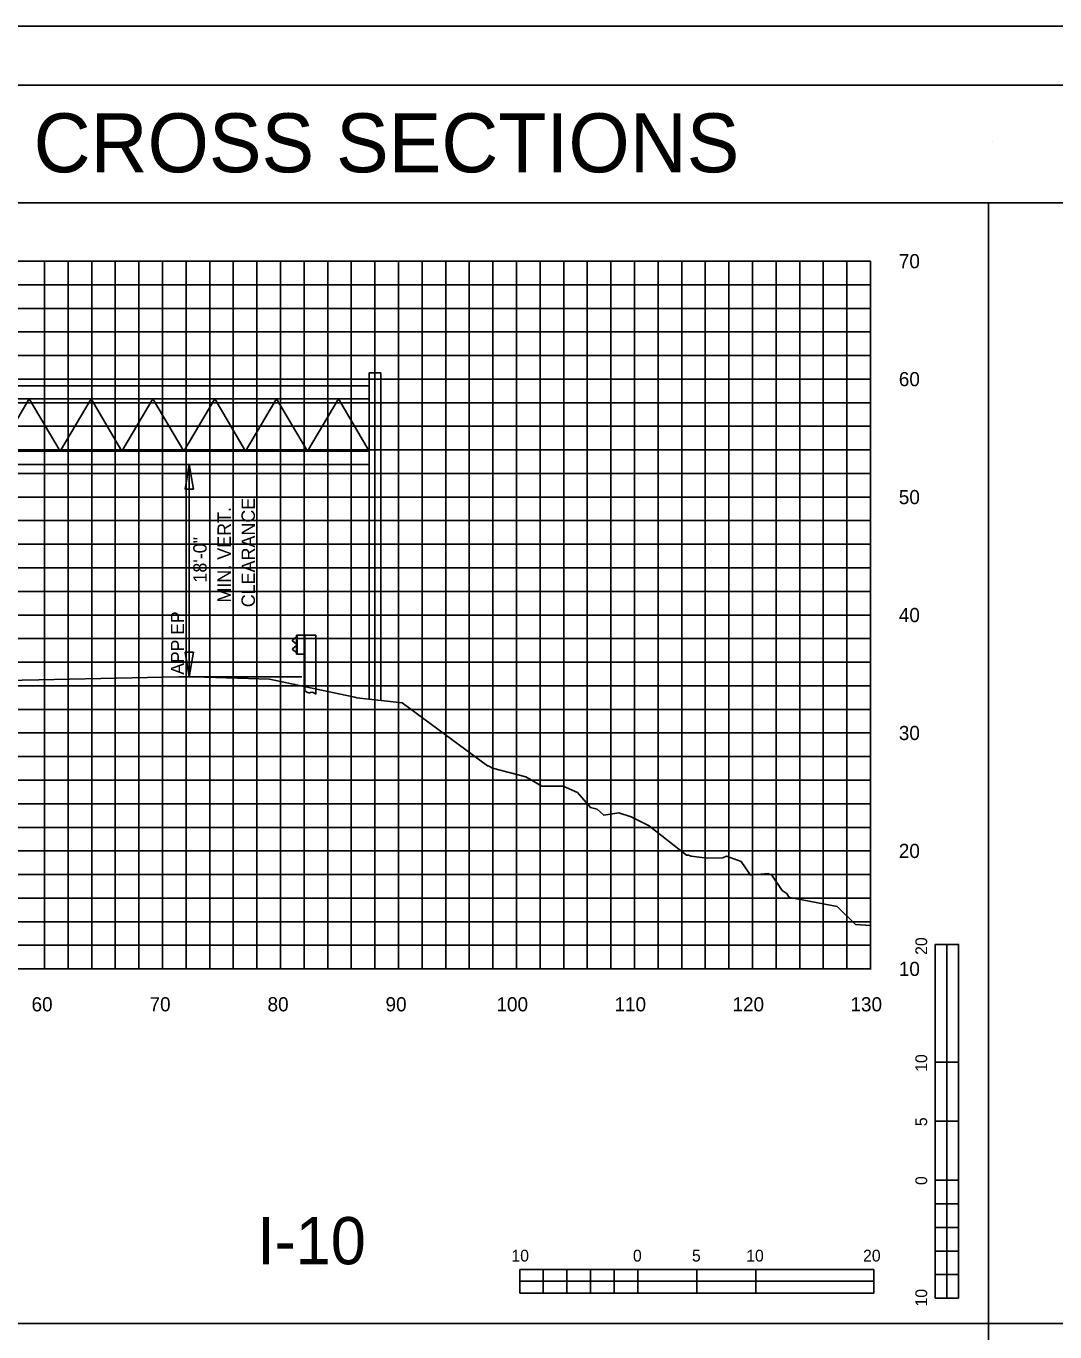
# Model space of a CAD drawing. Extents: x 1797809 to 2198143, y 249608 to 1237864.
# Drawn here: x 2194606.1 to 2194693.3, y 1237227.3 to 1237338 of the extents above; entities that cross this region are included whole.
import ezdxf

# ---------------------------------------------------------------- set-up
doc = ezdxf.new("R2010")
doc.units = 0
for name, color, linetype in [('10', 7, 'Continuous'), ('29', 7, 'Continuous'), ('3', 7, 'Continuous'), ('31', 7, 'Continuous'), ('60', 7, 'Continuous'), ('DESIGN - SHEET - Light Grid', 7, 'Continuous'), ('EPTEXT', 7, 'Continuous'), ('GSCOLORFILL', 7, 'Continuous'), ('GSDIMS', 7, 'Continuous'), ('GSSHT', 7, 'Continuous'), ('Level 1', 7, 'Continuous'), ('Level 33', 7, 'Continuous'), ('Level 45', 7, 'Continuous'), ('Level 55', 7, 'Continuous')]:
    doc.layers.add(name, color=color, linetype=linetype)

# ---------------------------------------------------------------- blocks, each defined once
blk = doc.blocks.new('SC47208')
at = {"layer": '29'}
blk.add_line((0, 0), (0, 0), dxfattribs=at)

msp = doc.modelspace()

# ---------------------------------------------------------------- linework, layer by layer
at = {"layer": '29'}
for p, q in [((2194629.05, 1237286.25), (2194628.7, 1237285.97)), ((2194628.7, 1237285.91), (2194629.05, 1237285.65)), ((2194629.05, 1237285.52), (2194628.7, 1237285.24)), ((2194629.05, 1237286.39), (2194629.05, 1237284.78)), ((2194630.69, 1237286.39), (2194629.05, 1237286.39)), ((2194629.09, 1237286.39), (2194629.09, 1237284.78)), ((2194629.7, 1237286.39), (2194629.7, 1237284.78)), ((2194629.75, 1237286.39), (2194629.75, 1237281.69)), ((2194630.69, 1237286.39), (2194630.69, 1237281.39)), ((2194628.7, 1237285.18), (2194629.05, 1237284.92)), ((2194629.75, 1237284.78), (2194629.05, 1237284.78)), ((2194629.75, 1237281.69), (2194629.91, 1237281.58)), ((2194629.91, 1237281.58), (2194630, 1237281.53)), ((2194630.15, 1237281.51), (2194630.32, 1237281.56)), ((2194630.49, 1237281.53), (2194630.69, 1237281.39)), ((2194683.16, 1237260.19), (2194683.16, 1237230.19)), ((2194685.16, 1237260.19), (2194683.16, 1237260.19)), ((2194685.16, 1237260.19), (2194685.16, 1237250.19)), ((2194685.16, 1237260.19), (2194685.16, 1237230.19)), ((2194684.16, 1237250.19), (2194683.16, 1237250.19)), ((2194685.16, 1237250.19), (2194683.16, 1237250.19)), ((2194684.16, 1237250.19), (2194684.16, 1237245.19)), ((2194685.16, 1237245.19), (2194683.16, 1237245.19)), ((2194685.16, 1237245.19), (2194684.16, 1237245.19)), ((2194685.16, 1237245.19), (2194685.16, 1237240.19)), ((2194684.16, 1237240.19), (2194683.16, 1237240.19)), ((2194685.16, 1237240.19), (2194683.16, 1237240.19)), ((2194684.16, 1237240.19), (2194684.16, 1237238.19)), ((2194685.16, 1237238.19), (2194684.16, 1237238.19)), ((2194685.16, 1237238.19), (2194685.16, 1237236.19)), ((2194684.16, 1237236.19), (2194683.16, 1237236.19)), ((2194684.16, 1237236.19), (2194684.16, 1237234.19)), ((2194685.16, 1237234.19), (2194684.16, 1237234.19)), ((2194685.16, 1237234.19), (2194685.16, 1237232.19)), ((2194677.96, 1237232.63), (2194647.96, 1237232.63)), ((2194647.96, 1237230.63), (2194647.96, 1237232.63)), ((2194649.96, 1237231.63), (2194649.96, 1237232.63)), ((2194653.96, 1237231.63), (2194653.96, 1237232.63)), ((2194657.96, 1237231.63), (2194657.96, 1237232.63)), ((2194657.96, 1237230.63), (2194657.96, 1237232.63)), ((2194662.96, 1237230.63), (2194662.96, 1237232.63)), ((2194667.96, 1237231.63), (2194667.96, 1237232.63)), ((2194667.96, 1237230.63), (2194667.96, 1237232.63)), ((2194677.96, 1237230.63), (2194677.96, 1237232.63)), ((2194649.96, 1237231.63), (2194647.96, 1237231.63)), ((2194651.96, 1237230.63), (2194651.96, 1237231.63)), ((2194653.96, 1237231.63), (2194651.96, 1237231.63)), ((2194655.96, 1237230.63), (2194655.96, 1237231.63)), ((2194657.96, 1237231.63), (2194655.96, 1237231.63)), ((2194662.96, 1237230.63), (2194662.96, 1237231.63)), ((2194667.96, 1237231.63), (2194662.96, 1237231.63)), ((2194684.16, 1237232.19), (2194683.16, 1237232.19)), ((2194684.16, 1237232.19), (2194684.16, 1237230.19)), ((2194677.96, 1237230.63), (2194647.96, 1237230.63)), ((2194651.96, 1237230.63), (2194649.96, 1237230.63)), ((2194655.96, 1237230.63), (2194653.96, 1237230.63)), ((2194662.96, 1237230.63), (2194657.96, 1237230.63)), ((2194677.96, 1237230.63), (2194667.96, 1237230.63)), ((2194685.16, 1237230.19), (2194683.16, 1237230.19))]:
    msp.add_line(p, q, dxfattribs=at)
for points in [[(2194684.16, 1237250.19), (2194684.16, 1237260.19), (2194685.16, 1237260.19), (2194685.16, 1237250.19)], [(2194683.16, 1237245.19), (2194683.16, 1237250.19), (2194684.16, 1237250.19), (2194684.16, 1237245.19)], [(2194684.16, 1237240.19), (2194684.16, 1237245.19), (2194685.16, 1237245.19), (2194685.16, 1237240.19)], [(2194683.16, 1237238.19), (2194683.16, 1237240.19), (2194684.16, 1237240.19), (2194684.16, 1237238.19)], [(2194684.16, 1237236.19), (2194684.16, 1237238.19), (2194685.16, 1237238.19), (2194685.16, 1237236.19)], [(2194683.16, 1237234.19), (2194683.16, 1237236.19), (2194684.16, 1237236.19), (2194684.16, 1237234.19)], [(2194684.16, 1237232.19), (2194684.16, 1237234.19), (2194685.16, 1237234.19), (2194685.16, 1237232.19)], [(2194647.96, 1237232.63), (2194649.96, 1237232.63), (2194649.96, 1237231.63), (2194647.96, 1237231.63)], [(2194651.96, 1237232.63), (2194653.96, 1237232.63), (2194653.96, 1237231.63), (2194651.96, 1237231.63)], [(2194655.96, 1237232.63), (2194657.96, 1237232.63), (2194657.96, 1237231.63), (2194655.96, 1237231.63)], [(2194662.96, 1237232.63), (2194667.96, 1237232.63), (2194667.96, 1237231.63), (2194662.96, 1237231.63)], [(2194649.96, 1237231.63), (2194651.96, 1237231.63), (2194651.96, 1237230.63), (2194649.96, 1237230.63)], [(2194653.96, 1237231.63), (2194655.96, 1237231.63), (2194655.96, 1237230.63), (2194653.96, 1237230.63)], [(2194657.96, 1237231.63), (2194662.96, 1237231.63), (2194662.96, 1237230.63), (2194657.96, 1237230.63)], [(2194667.96, 1237231.63), (2194677.96, 1237231.63), (2194677.96, 1237230.63), (2194667.96, 1237230.63)], [(2194683.16, 1237230.19), (2194683.16, 1237232.19), (2194684.16, 1237232.19), (2194684.16, 1237230.19)]]:
    msp.add_lwpolyline(points, close=True, dxfattribs=at)
for centre, major_axis, start_param, end_param in [((2194628.74, 1237285.94), (-0.0469, 0), 5.497787, 7.096872), ((2194628.74, 1237285.21), (-0.0469, 0), 5.497787, 7.096872), ((2194630.1, 1237281.7), (-0.196, 0), 1.064721, 1.848328), ((2194630.37, 1237281.37), (-0.196, 0), 4.106844, 4.989921)]:
    msp.add_ellipse(centre, major_axis=major_axis, ratio=0.978687, start_param=start_param, end_param=end_param, dxfattribs=at)
at = {"layer": '3'}
for p, q in [((2194687.69, 1237228.05), (2194687.69, 1237323.05)), ((2194635.2, 1237280.97), (2194635.2, 1237308.65)), ((2194636.2, 1237308.65), (2194635.2, 1237308.65)), ((2194636.2, 1237280.86), (2194636.2, 1237308.65)), ((2194619.96, 1237282.88), (2194619.96, 1237300.88)), ((2194619.96, 1237282.88), (2194619.96, 1237294.29)), ((2194537.69, 1237228.05), (2194837.69, 1237228.05)), ((2194687.69, 1237133.05), (2194687.69, 1237228.05))]:
    msp.add_line(p, q, dxfattribs=at)
at = {"layer": '60'}
for p, q in [((2194677.69, 1237258.11), (2194677.69, 1237318.11)), ((2194677.75, 1237298.11), (2194677.69, 1237298.11)), ((2194677.75, 1237288.11), (2194677.69, 1237288.11)), ((2194677.75, 1237278.11), (2194677.69, 1237278.11)), ((2194677.75, 1237268.11), (2194677.69, 1237268.11)), ((2194547.69, 1237258.11), (2194677.69, 1237258.11)), ((2194607.69, 1237258.05), (2194607.69, 1237258.11)), ((2194617.69, 1237258.05), (2194617.69, 1237258.11)), ((2194627.69, 1237258.05), (2194627.69, 1237258.11)), ((2194637.69, 1237258.05), (2194637.69, 1237258.11)), ((2194647.69, 1237258.05), (2194647.69, 1237258.11)), ((2194657.69, 1237258.05), (2194657.69, 1237258.11)), ((2194667.69, 1237258.05), (2194667.69, 1237258.11)), ((2194677.69, 1237258.05), (2194677.69, 1237258.11)), ((2194677.75, 1237258.11), (2194677.69, 1237258.11))]:
    msp.add_line(p, q, dxfattribs=at)
at = {"layer": 'DESIGN - SHEET - Light Grid'}
msp.add_lwpolyline([(2194597.32, 1237282.43), (2194607.2, 1237282.62), (2194612.47, 1237282.74), (2194619.07, 1237282.88), (2194619.96, 1237282.88), (2194620.32, 1237282.88), (2194624.97, 1237282.73), (2194626.75, 1237282.68), (2194633.7, 1237281.2), (2194633.92, 1237281.15), (2194633.98, 1237281.14), (2194634.07, 1237281.13), (2194634.15, 1237281.08), (2194637.99, 1237280.67), (2194645.24, 1237275.32), (2194645.29, 1237275.32), (2194645.4, 1237275.26), (2194645.65, 1237275.13), (2194648.47, 1237274.38), (2194649.83, 1237273.61), (2194651.63, 1237273.61), (2194652.85, 1237273.06), (2194653.95, 1237271.79), (2194654.52, 1237271.66), (2194655.1, 1237271.14), (2194656.36, 1237271.33), (2194657.42, 1237271.01), (2194658.94, 1237270.23), (2194658.96, 1237270.2), (2194662.09, 1237267.74), (2194662.28, 1237267.74), (2194662.48, 1237267.68), (2194663.85, 1237267.51), (2194665.18, 1237267.52), (2194665.48, 1237267.66), (2194666.72, 1237267.22), (2194667.51, 1237266.06), (2194667.57, 1237266.08), (2194668.11, 1237266.11), (2194669, 1237266.21), (2194669.33, 1237266.07), (2194670.2, 1237264.76), (2194670.63, 1237264.46), (2194670.7, 1237264.28), (2194670.85, 1237264.16), (2194674.87, 1237263.39), (2194676.42, 1237261.87), (2194677.69, 1237261.78)], dxfattribs=at)
at = {"layer": 'GSCOLORFILL'}
msp.add_lwpolyline([(2194525.19, 1237123.04), (2194847.69, 1237123.04), (2194847.69, 1237333.04), (2194525.19, 1237333.04)], close=True, dxfattribs=at)
at = {"layer": 'GSDIMS'}
for p, q in [((2194591.93, 1237307.54), (2194635.2, 1237307.54)), ((2194591.93, 1237306.43), (2194635.2, 1237306.43)), ((2194606.39, 1237306.43), (2194603.77, 1237301.99)), ((2194606.39, 1237306.43), (2194609.01, 1237301.99)), ((2194611.63, 1237306.43), (2194609.01, 1237301.99)), ((2194611.63, 1237306.43), (2194614.25, 1237301.99)), ((2194616.87, 1237306.43), (2194614.25, 1237301.99)), ((2194616.87, 1237306.43), (2194619.49, 1237301.99)), ((2194622.11, 1237306.43), (2194619.49, 1237301.99)), ((2194622.11, 1237306.43), (2194624.73, 1237301.99)), ((2194627.35, 1237306.43), (2194624.73, 1237301.99)), ((2194627.35, 1237306.43), (2194629.97, 1237301.99)), ((2194632.59, 1237306.43), (2194629.97, 1237301.99)), ((2194632.59, 1237306.43), (2194635.2, 1237301.99)), ((2194591.93, 1237301.99), (2194635.2, 1237301.99)), ((2194591.1, 1237300.88), (2194635.2, 1237300.88)), ((2194629.5, 1237282.88), (2194619.96, 1237282.88))]:
    msp.add_line(p, q, dxfattribs=at)
for points in [[(2194619.96, 1237300.88), (2194620.31, 1237298.79), (2194619.6, 1237298.79)], [(2194619.96, 1237282.88), (2194619.6, 1237284.96), (2194620.31, 1237284.96)]]:
    msp.add_lwpolyline(points, close=True, dxfattribs=at)
at = {"layer": 'GSSHT'}
for p, q in [((2194547.69, 1237318.11), (2194677.69, 1237318.11)), ((2194607.69, 1237258.11), (2194607.69, 1237318.11)), ((2194609.69, 1237258.11), (2194609.69, 1237318.11)), ((2194611.69, 1237258.11), (2194611.69, 1237318.11)), ((2194613.69, 1237258.11), (2194613.69, 1237318.11)), ((2194615.69, 1237258.11), (2194615.69, 1237318.11)), ((2194617.69, 1237258.11), (2194617.69, 1237318.11)), ((2194619.69, 1237258.11), (2194619.69, 1237318.11)), ((2194621.69, 1237258.11), (2194621.69, 1237318.11)), ((2194623.69, 1237258.11), (2194623.69, 1237318.11)), ((2194625.69, 1237258.11), (2194625.69, 1237318.11)), ((2194627.69, 1237258.11), (2194627.69, 1237318.11)), ((2194629.69, 1237258.11), (2194629.69, 1237318.11)), ((2194631.69, 1237258.11), (2194631.69, 1237318.11)), ((2194633.69, 1237258.11), (2194633.69, 1237318.11)), ((2194635.69, 1237258.11), (2194635.69, 1237318.11)), ((2194637.69, 1237258.11), (2194637.69, 1237318.11)), ((2194639.69, 1237258.11), (2194639.69, 1237318.11)), ((2194641.69, 1237258.11), (2194641.69, 1237318.11)), ((2194643.69, 1237258.11), (2194643.69, 1237318.11)), ((2194645.69, 1237258.11), (2194645.69, 1237318.11)), ((2194647.69, 1237258.11), (2194647.69, 1237318.11)), ((2194649.69, 1237258.11), (2194649.69, 1237318.11)), ((2194651.69, 1237258.11), (2194651.69, 1237318.11)), ((2194653.69, 1237258.11), (2194653.69, 1237318.11)), ((2194655.69, 1237258.11), (2194655.69, 1237318.11)), ((2194657.69, 1237258.11), (2194657.69, 1237318.11)), ((2194659.69, 1237258.11), (2194659.69, 1237318.11)), ((2194661.69, 1237258.11), (2194661.69, 1237318.11)), ((2194663.69, 1237258.11), (2194663.69, 1237318.11)), ((2194665.69, 1237258.11), (2194665.69, 1237318.11)), ((2194667.69, 1237258.11), (2194667.69, 1237318.11)), ((2194669.69, 1237258.11), (2194669.69, 1237318.11)), ((2194671.69, 1237258.11), (2194671.69, 1237318.11)), ((2194673.69, 1237258.11), (2194673.69, 1237318.11)), ((2194675.69, 1237258.11), (2194675.69, 1237318.11)), ((2194677.69, 1237258.11), (2194677.69, 1237318.11)), ((2194547.69, 1237316.11), (2194677.69, 1237316.11)), ((2194547.69, 1237314.11), (2194677.69, 1237314.11)), ((2194547.69, 1237312.11), (2194677.69, 1237312.11)), ((2194547.69, 1237310.11), (2194677.69, 1237310.11)), ((2194547.69, 1237308.11), (2194677.69, 1237308.11)), ((2194547.69, 1237306.11), (2194677.69, 1237306.11)), ((2194547.69, 1237304.11), (2194677.69, 1237304.11)), ((2194547.69, 1237302.11), (2194677.69, 1237302.11)), ((2194547.69, 1237300.11), (2194677.69, 1237300.11)), ((2194547.69, 1237298.11), (2194677.69, 1237298.11)), ((2194547.69, 1237296.11), (2194677.69, 1237296.11)), ((2194547.69, 1237294.11), (2194677.69, 1237294.11)), ((2194547.69, 1237292.11), (2194677.69, 1237292.11)), ((2194547.69, 1237290.11), (2194677.69, 1237290.11)), ((2194547.69, 1237288.11), (2194677.69, 1237288.11)), ((2194547.69, 1237286.11), (2194677.69, 1237286.11)), ((2194547.69, 1237284.11), (2194677.69, 1237284.11)), ((2194547.69, 1237282.11), (2194677.69, 1237282.11)), ((2194547.69, 1237280.11), (2194677.69, 1237280.11)), ((2194547.69, 1237278.11), (2194677.69, 1237278.11)), ((2194547.69, 1237276.11), (2194677.69, 1237276.11)), ((2194547.69, 1237274.11), (2194677.69, 1237274.11)), ((2194547.69, 1237272.11), (2194677.69, 1237272.11)), ((2194547.69, 1237270.11), (2194677.69, 1237270.11)), ((2194547.69, 1237268.11), (2194677.69, 1237268.11)), ((2194547.69, 1237266.11), (2194677.69, 1237266.11)), ((2194547.69, 1237264.11), (2194677.69, 1237264.11)), ((2194547.69, 1237262.11), (2194677.69, 1237262.11)), ((2194547.69, 1237260.11), (2194677.69, 1237260.11)), ((2194547.69, 1237258.11), (2194677.69, 1237258.11))]:
    msp.add_line(p, q, dxfattribs=at)
msp.add_lwpolyline([(2194512.69, 1237118.04), (2194852.69, 1237118.04), (2194852.69, 1237338.04), (2194512.69, 1237338.04)], close=True, dxfattribs=at)
at = {"layer": 'Level 45'}
msp.add_lwpolyline([(2194537.69, 1237133.05), (2194837.69, 1237133.05), (2194837.69, 1237323.05), (2194537.69, 1237323.05)], close=True, dxfattribs=at)

# ---------------------------------------------------------------- block references
at = {"layer": 'EPTEXT', "xscale": 0.20000000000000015, "yscale": 0.20000000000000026, "rotation": -116.41666666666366}
msp.add_blockref('SC47208', (2194688.01, 1237328.23), dxfattribs=at)
msp.add_blockref('SC47208', (2194688.01, 1237328.23), dxfattribs=at)

# ---------------------------------------------------------------- texts
at = {"layer": '10'}
for s, p in [('60', (2194606.59, 1237254.51)), ('70', (2194616.59, 1237254.51)), ('80', (2194626.59, 1237254.51)), ('90', (2194636.59, 1237254.51)), ('100', (2194645.99, 1237254.51)), ('110', (2194655.99, 1237254.51)), ('120', (2194665.99, 1237254.51)), ('130', (2194675.99, 1237254.51))]:
    msp.add_text(s, height=1.2, dxfattribs=at).set_placement(p)
at = {"layer": '29'}
for s, height, rotation, p in [('20', 0.999, 90.0572, (2194682.49, 1237259.3)), ('10', 0.999, 90.0572, (2194682.49, 1237249.39)), ('5', 1, 90.0572, (2194682.49, 1237244.78)), ('0', 1, 90.0572, (2194682.49, 1237239.79)), ('10', 0.999, 0.0572, (2194647.26, 1237233.3)), ('0', 1, 0.0572, (2194657.56, 1237233.3)), ('5', 0.999, 0.0572, (2194662.56, 1237233.3)), ('10', 0.999, 0.0572, (2194667.16, 1237233.3)), ('20', 0.999, 0.0572, (2194677.06, 1237233.3)), ('10', 0.999, 90.0572, (2194682.49, 1237229.49))]:
    msp.add_text(s, height=height, rotation=rotation, dxfattribs=at).set_placement(p)
at = {"layer": '31'}
for s, p in [('70', (2194680.09, 1237317.51)), ('60', (2194680.09, 1237307.51)), ('50', (2194680.09, 1237297.51)), ('40', (2194680.09, 1237287.51)), ('30', (2194680.09, 1237277.51)), ('20', (2194680.09, 1237267.51)), ('10', (2194680.09, 1237257.51))]:
    msp.add_text(s, height=1.2, dxfattribs=at).set_placement(p)
at = {"layer": 'Level 1'}
msp.add_text('              SIGN CROSS SECTIONS               ', height=4.9995, rotation=360, dxfattribs=at).set_placement((2194562.56, 1237325.64))
at = {"layer": 'Level 33'}
msp.add_text('I-10', height=3.998, rotation=360, dxfattribs=at).set_placement((2194625.71, 1237233.07))
at = {"layer": 'Level 55'}
for s, height, p in [('CLEARANCE', 1.135, (2194625.52, 1237288.77)), ('MIN. VERT.', 1.135, (2194623.48, 1237289.17)), ('18\'-0"', 1.135, (2194621.43, 1237290.86)), ('APP EP', 1.11, (2194619.51, 1237283.05))]:
    msp.add_text(s, height=height, rotation=90, dxfattribs=at).set_placement(p)

doc.saveas('drawing.dxf')
